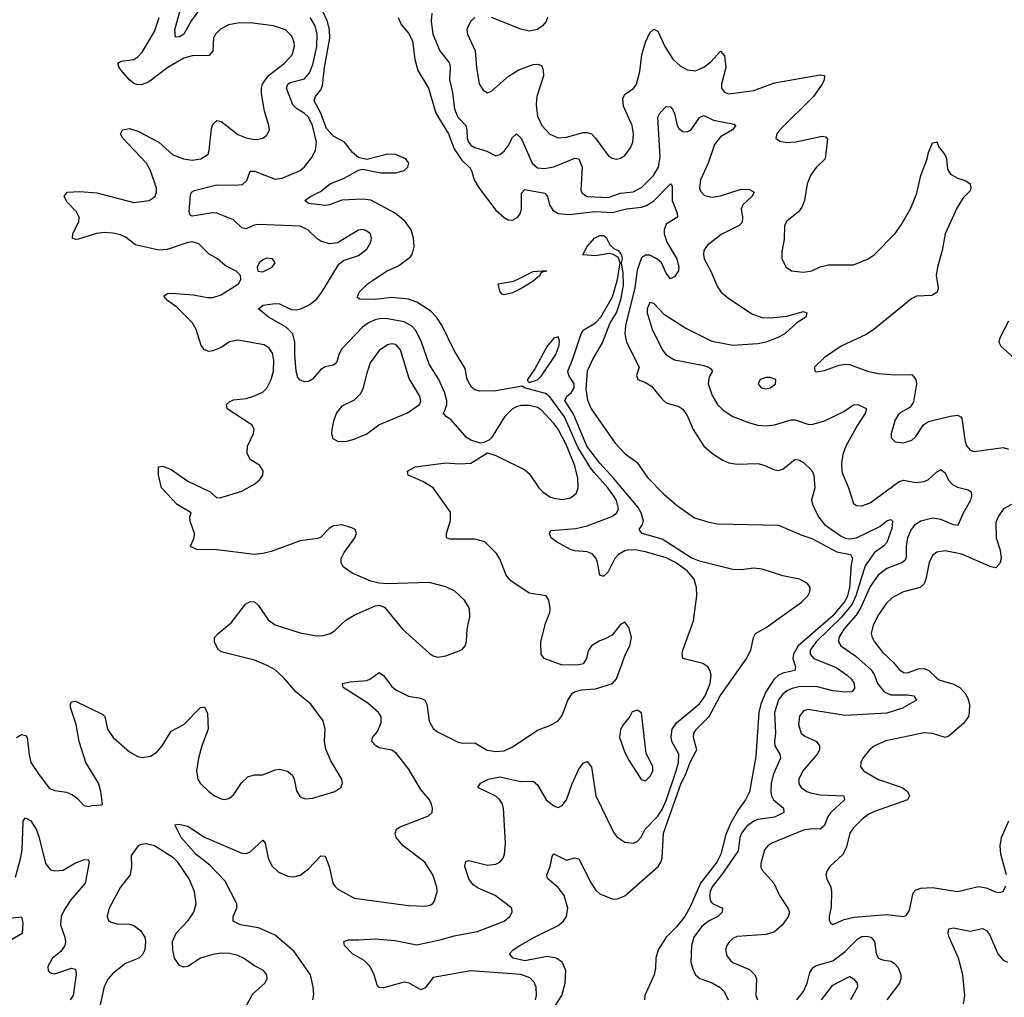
# Model space of a CAD drawing. Header units: inches. Extents: x 1771504 to 1971212, y 471788 to 643615.
# Tile 450 of 587: x 1843562 to 1848295, y 633621 to 638319. Entities that reach past the tile are written whole.
import ezdxf

# ---------------------------------------------------------------- set-up
doc = ezdxf.new("R2010")
doc.units = ezdxf.units.IN
doc.header["$MEASUREMENT"] = 0
doc.layers.add('B8643', color=7, linetype='Continuous')

msp = doc.modelspace()

# ---------------------------------------------------------------- linework, layer by layer
at = {"layer": 'B8643', "color": 5}
for points, elevation in [([(1844430, 638374.9), (1844385.5, 638314.5), (1844350.1, 638249.9), (1844330, 638236.8), (1844310, 638234.5), (1844307.5, 638270), (1844361.9, 638470)], 360), ([(1843545.7, 634870), (1843570, 634884.2), (1843590, 634879.5), (1843596.9, 634870), (1843606.5, 634786.5), (1843615.9, 634750), (1843654.6, 634690), (1843704.9, 634624.9), (1843730, 634615.2), (1843786.4, 634606.4), (1843814.8, 634594.8), (1843838.4, 634578.4), (1843870, 634543), (1843890, 634538), (1843910, 634543.8), (1843954.5, 634545.5), (1843959, 634550), (1843951.9, 634610), (1843940.4, 634650), (1843879.8, 634750), (1843847.9, 634850), (1843832.7, 634932.7), (1843806.2, 635013.8), (1843805.1, 635030), (1843810, 635041), (1843830, 635044.9), (1843960.6, 634980.6), (1843970.3, 634970), (1843983.5, 634910), (1844010.2, 634870), (1844090, 634800.9), (1844130, 634778.2), (1844150, 634773.5), (1844190, 634780.2), (1844220.4, 634799.6), (1844247.2, 634830), (1844290, 634899.7), (1844350, 634932.9), (1844430, 635014), (1844450, 635018), (1844464.5, 634984.5), (1844467.6, 634910), (1844437.5, 634830), (1844420.6, 634770), (1844412.3, 634710), (1844418.5, 634670), (1844429, 634650), (1844470, 634610.3), (1844498, 634590), (1844530, 634574.9), (1844550, 634572.2), (1844570, 634577.6), (1844590, 634594.4), (1844628.5, 634651.5), (1844658.7, 634681.3), (1844688.7, 634690), (1844730, 634691.2), (1844790, 634714.5), (1844810, 634717.1), (1844848.6, 634708.6), (1844871, 634691), (1844880.7, 634670), (1844892.8, 634612.8), (1844910, 634584.9), (1844935.6, 634575.6), (1844970, 634577.6), (1845077.2, 634610), (1845105.2, 634630), (1845112.7, 634650), (1845109.4, 634670), (1845058, 634758), (1845034, 634814), (1845027.4, 634850), (1845029.8, 634910), (1845021, 634950), (1844960.9, 635030), (1844888.9, 635088.9), (1844830, 635158.2), (1844790, 635195), (1844754.8, 635214.8), (1844690, 635241.7), (1844530, 635281.3), (1844514.8, 635294.8), (1844498, 635330), (1844497.6, 635350), (1844515.6, 635370), (1844578.9, 635421.1), (1844647.8, 635510), (1844670, 635523.1), (1844690, 635521.6), (1844710, 635503.8), (1844755.6, 635435.6), (1844790, 635411.4), (1844910, 635372.2), (1844990, 635358), (1845020.3, 635359.7), (1845055.1, 635370), (1845076.6, 635383.4), (1845130, 635433.8), (1845170, 635457.7), (1845270, 635503.1), (1845290, 635506), (1845316, 635496), (1845401.7, 635390), (1845530, 635274.9), (1845550, 635261.6), (1845570, 635255.5), (1845610, 635261.6), (1845674.2, 635285.8), (1845690, 635294.8), (1845702.7, 635310), (1845709.5, 635330.5), (1845713.3, 635390), (1845725.1, 635450), (1845724.5, 635490), (1845699.5, 635530), (1845652.9, 635572.9), (1845610, 635593.7), (1845530, 635614.5), (1845330, 635608), (1845290, 635611.2), (1845250, 635621.3), (1845159.5, 635659.5), (1845117, 635690), (1845107, 635710), (1845107, 635730), (1845121.7, 635758.3), (1845172.7, 635830), (1845181.2, 635850), (1845174, 635870), (1845158, 635878), (1845110, 635891.3), (1845070, 635887.6), (1845050, 635873.6), (1845010, 635833.3), (1844994.3, 635825.7), (1844910, 635814.5), (1844770, 635763.5), (1844730, 635753.3), (1844690, 635749.8), (1844510, 635772), (1844412.6, 635772.6), (1844385.3, 635785.3), (1844382.9, 635790), (1844399.7, 635830), (1844401.7, 635850), (1844380.4, 635910), (1844378.9, 635930), (1844386, 635950), (1844318.7, 635990), (1844243, 636070), (1844229.6, 636130.4), (1844228.9, 636171.1), (1844250, 636174), (1844290, 636157.1), (1844370, 636102), (1844478, 636050), (1844510, 636021), (1844530, 636023), (1844630, 636053.2), (1844691.3, 636088.7), (1844716.3, 636110), (1844729.6, 636130), (1844731.4, 636151.4), (1844716.2, 636176.2), (1844670, 636205.6), (1844655.8, 636235.8), (1844657.4, 636270), (1844686.2, 636330), (1844688.5, 636350), (1844679.1, 636370), (1844670, 636377.6), (1844558.3, 636450), (1844555.4, 636470), (1844570, 636483.6), (1844590, 636492.8), (1844650, 636499), (1844685.6, 636510), (1844729.9, 636530.1), (1844750, 636548.9), (1844770.4, 636589.6), (1844781.4, 636630), (1844783.5, 636683.5), (1844777.1, 636717.1), (1844761.1, 636741.1), (1844736.3, 636756.3), (1844610, 636779.8), (1844570, 636770.9), (1844530, 636744), (1844490, 636728.2), (1844470, 636725.3), (1844450, 636732.3), (1844433.4, 636753.4), (1844410.6, 636830), (1844390, 636863.9), (1844317.3, 636937.3), (1844271.5, 636970), (1844254.5, 636990), (1844270, 637003.8), (1844290, 637004.9), (1844396.8, 636996.8), (1844464, 636984), (1844490, 636983.7), (1844530, 636996.9), (1844613.6, 637050), (1844624.5, 637070), (1844623.7, 637090), (1844617.1, 637097.1), (1844602.7, 637110), (1844550, 637137.6), (1844511.8, 637170), (1844472.4, 637192.4), (1844422.1, 637242.1), (1844391.7, 637251.7), (1844370, 637249.3), (1844270, 637214.8), (1844230, 637211.9), (1844117.5, 637237.5), (1844070, 637274.7), (1844045.6, 637285.6), (1844010, 637292.8), (1843970, 637295.8), (1843930, 637291.9), (1843844.8, 637264.8), (1843830, 637263.1), (1843815.1, 637270), (1843816.4, 637290), (1843846.2, 637350), (1843847, 637370), (1843835.4, 637395.4), (1843790, 637443.1), (1843774.7, 637470), (1843789.2, 637490), (1843850, 637494), (1843932.5, 637487.5), (1844110, 637441.4), (1844184, 637450), (1844212.3, 637470), (1844219.2, 637490), (1844219.3, 637510), (1844190, 637594), (1844170, 637630.8), (1844057.7, 637750), (1844046.9, 637770), (1844056, 637790), (1844090, 637796.9), (1844130, 637783.8), (1844230.1, 637730.1), (1844297.4, 637670), (1844349.8, 637650.2), (1844390, 637643.8), (1844432.7, 637650), (1844467.5, 637672.5), (1844472.9, 637690), (1844483.8, 637796.2), (1844490, 637816.4), (1844510, 637834.4), (1844530, 637829.2), (1844550, 637815.9), (1844610, 637767.7), (1844650, 637751.1), (1844690, 637744.1), (1844710, 637745.2), (1844729.8, 637750.2), (1844750, 637764.9), (1844761.7, 637790), (1844759.8, 637810), (1844739.1, 637879.1), (1844724.7, 637964.7), (1844723.8, 637990), (1844728.7, 638010), (1844755.9, 638050), (1844835.3, 638110), (1844870.6, 638150), (1844882.3, 638190), (1844881.6, 638210), (1844870, 638240.5), (1844838.9, 638270), (1844781.2, 638290), (1844670, 638304.7), (1844610, 638303.2), (1844565.3, 638294.7), (1844526.1, 638273.9), (1844502.7, 638250), (1844493.4, 638230), (1844489.3, 638170), (1844472.5, 638147.5), (1844390, 638145.5), (1844350, 638134.7), (1844272.9, 638090), (1844181.2, 638018.8), (1844150, 638007), (1844130, 638006), (1844110, 638012.8), (1844089.5, 638029.5), (1844054.5, 638070), (1844039.3, 638090), (1844033.3, 638110), (1844050, 638120.2), (1844110, 638127.5), (1844130, 638140.9), (1844150, 638163.2), (1844210, 638262.6), (1844231.6, 638330)], 380), ([(1844970.9, 633610), (1844974.9, 633634.9), (1844971.9, 633671.9), (1844959.3, 633730), (1844881.3, 633841.3), (1844790, 633920.3), (1844710, 633955.8), (1844622.7, 633970), (1844587.7, 633987.7), (1844587.3, 634010), (1844605.5, 634050), (1844604.6, 634070), (1844550, 634179.1), (1844476.1, 634256.1), (1844410, 634307.3), (1844337, 634390), (1844307, 634450), (1844326, 634454), (1844370, 634443.6), (1844450, 634391.6), (1844630, 634314.5), (1844650, 634313), (1844670, 634321.2), (1844730, 634376.3), (1844741.3, 634361.3), (1844756.5, 634290), (1844773.1, 634253.1), (1844804, 634224), (1844850, 634202.7), (1844879.1, 634200.9), (1844910, 634208.5), (1844950, 634238), (1845010, 634301.6), (1845030, 634298.8), (1845049.3, 634249.3), (1845067.3, 634170), (1845075.9, 634155.9), (1845090, 634142.7), (1845170, 634098.2), (1845430, 634062.6), (1845510, 634059.5), (1845535.4, 634064.6), (1845547.9, 634072.1), (1845555.8, 634084.2), (1845568, 634130), (1845566.6, 634150), (1845547.4, 634210), (1845508.5, 634270), (1845404.5, 634350), (1845372.1, 634390), (1845366, 634410), (1845373.3, 634430), (1845390, 634440.8), (1845527.2, 634492.8), (1845544.5, 634510), (1845545.6, 634530), (1845540.5, 634550), (1845531.2, 634570), (1845490, 634619.8), (1845430, 634718.7), (1845372.3, 634792.3), (1845350, 634808.7), (1845290, 634820.9), (1845273.6, 634830), (1845255.1, 634850), (1845257.6, 634870), (1845281, 634899), (1845298.9, 634941.1), (1845298.5, 634970), (1845287, 634990), (1845235.6, 635035.6), (1845117, 635110), (1845114, 635130), (1845150, 635137.7), (1845230, 635143.6), (1845248.6, 635151.4), (1845290, 635181.6), (1845310, 635168.4), (1845350, 635115.3), (1845370, 635099.6), (1845430, 635069.2), (1845490, 635058.6), (1845509.2, 635049.2), (1845518, 635030), (1845530, 634947.7), (1845550, 634912.4), (1845570, 634896.5), (1845670, 634848.2), (1845690, 634842.9), (1845750, 634843.6), (1845808.7, 634808.7), (1845850, 634802.9), (1845890, 634806.2), (1845930, 634825.5), (1846054, 634906), (1846110, 634926.7), (1846150.8, 634949.2), (1846170, 634974.8), (1846197, 635050), (1846218, 635082), (1846229, 635090), (1846261.7, 635098.3), (1846330, 635103.8), (1846411.4, 635128.6), (1846430, 635151), (1846474, 635270), (1846495.4, 635310), (1846502.4, 635350), (1846490, 635398), (1846470, 635424), (1846450, 635413.2), (1846410, 635361.2), (1846376.7, 635343.3), (1846350, 635335.1), (1846310.8, 635310), (1846294, 635286), (1846286, 635250), (1846270, 635224), (1846250, 635219), (1846170, 635218), (1846082.7, 635250), (1846068, 635270), (1846066.9, 635330), (1846090, 635418), (1846109.5, 635470), (1846111.3, 635490), (1846105.1, 635530), (1846092.3, 635550), (1846010, 635564.2), (1845922.8, 635622.8), (1845899.8, 635650), (1845868.9, 635728.9), (1845853.5, 635753.5), (1845798, 635810), (1845750, 635822.6), (1845630, 635822.4), (1845613.2, 635830), (1845613.6, 635850), (1845632.6, 635912.6), (1845632.5, 635952.5), (1845548.8, 636068.8), (1845499.8, 636099.8), (1845429, 636130), (1845425.2, 636150), (1845462, 636170), (1845610, 636190.2), (1845675.1, 636184.9), (1845730, 636188.4), (1845810, 636237.3), (1845850, 636224.4), (1845990, 636156.5), (1846010, 636138.7), (1846056.5, 636070), (1846076.1, 636050), (1846110, 636027.1), (1846130, 636019.3), (1846170, 636014), (1846210, 636020.8), (1846237, 636043), (1846246.6, 636070), (1846244, 636116), (1846230, 636175.1), (1846190, 636275), (1846150, 636351.2), (1846130, 636379.5), (1846070, 636443.2), (1846050, 636456.4), (1846010, 636465.6), (1845970, 636465.3), (1845950, 636459.1), (1845930, 636449.1), (1845891.6, 636410), (1845830, 636309.4), (1845819.6, 636300.4), (1845793, 636287), (1845775.5, 636284.5), (1845730, 636299.1), (1845710, 636311.1), (1845636.2, 636396.2), (1845613.6, 636410), (1845596.9, 636430), (1845603.3, 636436.7), (1845615.3, 636470), (1845615.2, 636490), (1845603.9, 636530), (1845575.9, 636590), (1845530, 636664), (1845493.5, 636770), (1845465.6, 636825.6), (1845446.6, 636846.6), (1845410, 636867.7), (1845330, 636881.9), (1845297.2, 636882.8), (1845270, 636877.6), (1845238, 636862), (1845210, 636841.6), (1845110, 636737.3), (1845096, 636710), (1845084.2, 636670), (1845070, 636659.8), (1845030, 636650.7), (1845010, 636638.8), (1844968.9, 636591.1), (1844950, 636580.7), (1844930, 636579.3), (1844910, 636587.2), (1844899.4, 636599.4), (1844889.9, 636629.9), (1844883.5, 636710), (1844884.7, 636770), (1844874.9, 636810), (1844842.1, 636842.1), (1844758.4, 636890), (1844709.6, 636930), (1844731.9, 636948.1), (1844790, 636955.8), (1844810, 636953.8), (1844866.2, 636926.2), (1844890, 636925.3), (1844913.6, 636930), (1844956.8, 636950), (1844990, 636978.6), (1845013.8, 637010), (1845095.6, 637144.4), (1845117.5, 637162.5), (1845190, 637186.2), (1845230, 637217), (1845249.7, 637250), (1845253.5, 637270), (1845247.8, 637290), (1845226.3, 637306.3), (1845210, 637311), (1845190, 637308.4), (1845090, 637247.6), (1845050, 637242), (1845010, 637255.1), (1844990, 637268.3), (1844946.9, 637310), (1844910, 637326.3), (1844710, 637335.7), (1844688.4, 637331.6), (1844650, 637314), (1844630, 637318.7), (1844590, 637357.7), (1844510, 637389), (1844490, 637390.6), (1844390, 637374.7), (1844380.6, 637380.6), (1844375.6, 637395.6), (1844383, 637477), (1844387.8, 637490), (1844402.1, 637497.9), (1844510, 637526.1), (1844596.5, 637523.6), (1844632.3, 637527.7), (1844653.4, 637546.6), (1844670, 637591.6), (1844690, 637591.9), (1844790, 637552.8), (1844822.8, 637557.2), (1844910, 637595.2), (1844930, 637611.4), (1844964.5, 637655.5), (1844982.9, 637690), (1844988.1, 637730), (1844969.9, 637810), (1844949.2, 637850), (1844930, 637868.6), (1844891.7, 637891.7), (1844874.4, 637910), (1844844.6, 637990), (1844850.7, 638010), (1844862.1, 638017.9), (1844930, 638035.2), (1844955.4, 638064.6), (1844970, 638104.2), (1844990.6, 638190), (1844992.3, 638250), (1844982.6, 638290), (1844958.5, 638330)], 360), ([(1846040.4, 633610), (1846045.8, 633630), (1846044.9, 633670), (1846034.9, 633694.9), (1846014.6, 633714.6), (1845970, 633730.7), (1845730, 633749.3), (1845550, 633716.1), (1845510, 633666.9), (1845490, 633656.9), (1845433.6, 633690), (1845410, 633693.6), (1845310, 633666.4), (1845290, 633668), (1845280.1, 633680.1), (1845266.2, 633730), (1845246.6, 633770), (1845218.2, 633798.2), (1845161.5, 633830), (1845123.5, 633870), (1845119.5, 633890), (1845141.7, 633898.3), (1845190, 633896.9), (1845270, 633902.8), (1845366, 633894), (1845470, 633873.7), (1845590, 633899.1), (1845650, 633917.1), (1845762.6, 633937.4), (1845890, 633988), (1845918.4, 634010), (1845929.6, 634030), (1845927.3, 634050), (1845847.8, 634110), (1845766.2, 634146.2), (1845741.8, 634161.8), (1845721, 634190), (1845701.4, 634250), (1845705.5, 634274.5), (1845721.3, 634278.7), (1845810, 634256.5), (1845850, 634261.6), (1845870, 634270.4), (1845885.4, 634290), (1845892.4, 634310), (1845897.3, 634362.7), (1845887.4, 634530), (1845881.8, 634550), (1845869.8, 634570), (1845850, 634587.9), (1845763.7, 634630), (1845777, 634650), (1845814.5, 634670), (1845870, 634680.4), (1845970, 634657.8), (1846030, 634660.2), (1846050, 634643.1), (1846093.1, 634570), (1846130, 634541.1), (1846150, 634534), (1846170, 634542.4), (1846189.7, 634570), (1846215.4, 634644.6), (1846250, 634717.1), (1846270, 634746.4), (1846290, 634754), (1846310, 634726.8), (1846331.9, 634590), (1846415.6, 634415.6), (1846432.8, 634392.8), (1846470, 634367.4), (1846510, 634362.7), (1846530, 634370.3), (1846549, 634391), (1846567.9, 634430), (1846630, 634492.2), (1846650, 634523.9), (1846670, 634566.7), (1846717.7, 634710), (1846727.9, 634750), (1846729.4, 634789.4), (1846696, 634850), (1846692.9, 634872.9), (1846698.2, 634910), (1846719.4, 634940.6), (1846830, 635031), (1846857.5, 635070), (1846881.2, 635130), (1846885.3, 635170), (1846881.5, 635190), (1846869.8, 635209.8), (1846845, 635225), (1846749.5, 635250), (1846746, 635270), (1846749.7, 635290), (1846800.5, 635430), (1846816.3, 635550), (1846815.1, 635590), (1846804.7, 635630), (1846769.8, 635670), (1846714.2, 635710), (1846670, 635732.5), (1846570, 635761.6), (1846529, 635770), (1846490, 635771.5), (1846470, 635767.3), (1846440.8, 635750), (1846423.2, 635730), (1846390, 635666.6), (1846370, 635645.1), (1846364.7, 635644.7), (1846350, 635649.2), (1846339.8, 635710), (1846332.4, 635730), (1846313.2, 635753.2), (1846290, 635761.9), (1846230, 635766.6), (1846210, 635773.7), (1846142, 635810), (1846116.9, 635830), (1846107.8, 635850), (1846115.5, 635864.5), (1846234.5, 635874.5), (1846290, 635886.3), (1846408.4, 635931.6), (1846432.4, 635950), (1846439.5, 635970), (1846430.5, 636009.5), (1846418.1, 636030), (1846389.5, 636070), (1846322.5, 636142.5), (1846306.2, 636166.2), (1846245.4, 636265.4), (1846180.3, 636410), (1846110, 636506.9), (1846090, 636522.9), (1845988.7, 636550), (1845977.5, 636557.5), (1845850, 636535.4), (1845773.4, 636533.4), (1845750, 636539.8), (1845733.2, 636553.2), (1845712.1, 636590), (1845703.1, 636643.1), (1845650, 636729.6), (1845591, 636851), (1845564.6, 636890), (1845537.8, 636917.8), (1845470, 636962), (1845430, 636976.9), (1845350, 636984.6), (1845270, 636975.3), (1845196.6, 636976.6), (1845183.8, 636983.8), (1845192.8, 637010), (1845234, 637050), (1845328.2, 637111.8), (1845383.3, 637136.7), (1845440.5, 637179.5), (1845448.8, 637191.2), (1845457.2, 637230), (1845455.3, 637270), (1845444.1, 637310), (1845414, 637350), (1845367, 637390), (1845250, 637452.3), (1845210, 637457.2), (1845110, 637452.1), (1845050.4, 637430), (1845030, 637427), (1844950, 637436.3), (1844931.8, 637450), (1844959.7, 637470), (1845007.1, 637492.9), (1845054.3, 637530), (1845122, 637558), (1845190, 637595.6), (1845210, 637600.9), (1845297, 637583), (1845370, 637583.2), (1845410, 637593.7), (1845427.8, 637610), (1845431.9, 637630), (1845418.5, 637650), (1845367.9, 637672.1), (1845330, 637673.2), (1845230, 637648), (1845190, 637657.4), (1845161.1, 637681.1), (1845123.2, 637730), (1845070, 637759), (1845036.5, 637796.5), (1845008.5, 637870), (1844977.5, 637930), (1844984.2, 637950), (1845010, 637981.9), (1845016.9, 638003.1), (1845027.1, 638090), (1845052.8, 638230), (1845051.5, 638270), (1845040.9, 638310), (1845018.8, 638358.8)], 340), ([(1845381.3, 638330), (1845395.9, 638295.9), (1845430, 638254), (1845450, 638217), (1845460.9, 638130), (1845474.9, 638074.9), (1845527.1, 637990), (1845562.7, 637870), (1845623.2, 637770), (1845650, 637697.9), (1845685, 637645), (1845726.3, 637606.3), (1845735.4, 637590), (1845745.8, 637550), (1845769.8, 637509.8), (1845850, 637404.3), (1845890, 637369.3), (1845910, 637357.5), (1845930, 637355.6), (1845956.1, 637370), (1845968.9, 637390), (1845974, 637410), (1845974, 637486), (1845990, 637502.7), (1846086, 637486), (1846099.6, 637470), (1846108.5, 637430), (1846124.3, 637404.3), (1846150, 637388.6), (1846202.3, 637382.3), (1846330, 637397.4), (1846410, 637392.6), (1846478.4, 637410), (1846550, 637417.7), (1846574.2, 637425.8), (1846610.8, 637449.2), (1846690, 637530.2), (1846698.6, 637518.6), (1846697.5, 637450), (1846722, 637390), (1846723.1, 637370), (1846670, 637336.1), (1846658.9, 637310), (1846659, 637290), (1846673.3, 637250), (1846719.8, 637170), (1846730.1, 637130), (1846727.9, 637112.1), (1846710, 637083.7), (1846690, 637073.6), (1846670, 637100.7), (1846646.3, 637150), (1846623.7, 637170), (1846590, 637186.9), (1846570, 637187.9), (1846550, 637175.4), (1846530, 637115.8), (1846519.1, 637030), (1846474.1, 636850), (1846470.1, 636810), (1846478.1, 636770), (1846538.9, 636650), (1846527, 636610), (1846533, 636590), (1846570, 636576.3), (1846598, 636558), (1846650, 636494.9), (1846670, 636478), (1846730, 636460.9), (1846750, 636447.2), (1846770, 636417.1), (1846799.2, 636350), (1846850, 636270.4), (1846893.3, 636233.3), (1846942, 636202), (1846970.2, 636190.2), (1847010, 636183.1), (1847110, 636186.2), (1847138.9, 636178.9), (1847190, 636156.1), (1847210, 636152.8), (1847230, 636159.6), (1847290, 636207.9), (1847310, 636203.2), (1847330, 636190.9), (1847370, 636152.8), (1847379.5, 636130), (1847384, 636070), (1847368.7, 636010), (1847373.4, 635990), (1847401.4, 635930), (1847430, 635893.4), (1847510, 635836.6), (1847530, 635827.2), (1847550, 635824.1), (1847584.4, 635830), (1847695.8, 635884.2), (1847730, 635910.9), (1847750, 635917.2), (1847756.9, 635910), (1847754.4, 635874.4), (1847730, 635806.4), (1847714.4, 635790), (1847670, 635759.5), (1847625.4, 635694.6), (1847581.1, 635550), (1847563.2, 635510), (1847512.7, 635447.3), (1847390.1, 635330), (1847362.3, 635290), (1847362.3, 635270), (1847379.3, 635250), (1847486.5, 635206.5), (1847540.2, 635170), (1847560.9, 635150), (1847573, 635130), (1847575.4, 635104.6), (1847562, 635090), (1847532.3, 635087.7), (1847470, 635094.3), (1847390, 635115.4), (1847307.2, 635112.8), (1847274.3, 635105.7), (1847250, 635094.6), (1847230, 635078.3), (1847210, 635051.4), (1847190, 634989.2), (1847194.2, 634890), (1847190.6, 634850), (1847191.8, 634830), (1847215.4, 634790), (1847219, 634770), (1847183.6, 634690), (1847174.5, 634650), (1847172.5, 634610), (1847175.9, 634590), (1847186, 634570), (1847232.9, 634530), (1847234.3, 634510), (1847190, 634487.4), (1847110, 634475.9), (1847090, 634468.3), (1847056.9, 634443.1), (1847031.9, 634410), (1847023.5, 634390), (1847015, 634325), (1846941.6, 634218.4), (1846890, 634152.5), (1846881, 634130), (1846877.8, 634110), (1846882.9, 634082.9), (1846891.7, 634071.7), (1846940.3, 634050), (1846938.5, 634030), (1846916.9, 634010), (1846873.3, 633986.7), (1846839.2, 633960.8), (1846802, 633910), (1846791.7, 633870), (1846788.5, 633790), (1846796.7, 633756.7), (1846810.2, 633730), (1846831.3, 633711.3), (1846890, 633690.7), (1846929.2, 633669.2), (1846947.5, 633650), (1846967.9, 633610)], 340), ([(1845542.3, 638350), (1845538.8, 638310), (1845548.4, 638250), (1845580.8, 638170), (1845627.7, 638110), (1845630.8, 638090), (1845627.6, 638030), (1845642.5, 637970), (1845651.4, 637890), (1845668.1, 637850), (1845705.7, 637810), (1845711.6, 637790), (1845712.8, 637750), (1845719.3, 637730), (1845730, 637716.1), (1845750, 637704.6), (1845807.1, 637687.1), (1845850, 637664.9), (1845870, 637671.8), (1845890, 637687.4), (1845910, 637713.4), (1845930, 637752.4), (1845950, 637770.3), (1845972.1, 637750), (1846024.8, 637630), (1846050, 637608), (1846084.6, 637604.6), (1846130, 637611.6), (1846230, 637653), (1846250, 637650.2), (1846265.8, 637610), (1846259.5, 637499.5), (1846265.3, 637485.3), (1846290.1, 637470.1), (1846390, 637465.5), (1846450, 637485.9), (1846510, 637492.5), (1846550, 637512.8), (1846608.2, 637570), (1846632.1, 637610), (1846641.1, 637658.9), (1846629.9, 637850.1), (1846638.7, 637870), (1846670, 637902.6), (1846690, 637900.9), (1846699.1, 637890), (1846708.7, 637868.7), (1846721.8, 637810), (1846730, 637796), (1846750, 637781.3), (1846770, 637779.7), (1846790, 637790.2), (1846830, 637848.8), (1846850, 637859.5), (1846897, 637837), (1846996.9, 637816.9), (1847003.8, 637810), (1846988.5, 637790), (1846930, 637755.6), (1846901.2, 637718.8), (1846871, 637629), (1846834.3, 637550), (1846830.2, 637510.2), (1846834.4, 637494.4), (1846854.1, 637474.1), (1846890, 637465.8), (1846930, 637473.1), (1847030, 637504), (1847070, 637503.6), (1847092.2, 637490), (1847080.9, 637470), (1847038.6, 637430), (1847029.5, 637410.5), (1847036.5, 637370), (1847034.6, 637345.4), (1847020.3, 637330), (1846933.1, 637286.9), (1846865.6, 637234.4), (1846850.2, 637210), (1846848.2, 637190), (1846852.4, 637170), (1846884.7, 637110), (1846915.6, 637035.6), (1846933.4, 637010), (1846970, 636979), (1847084.9, 636904.9), (1847130, 636888.2), (1847170, 636886.2), (1847250, 636895.2), (1847330, 636916.4), (1847346, 636910), (1847340.5, 636890), (1847297.5, 636862.5), (1847239.7, 636810), (1847202.6, 636790), (1847148.2, 636770), (1847110, 636761.3), (1846990, 636754.1), (1846890, 636772.3), (1846758.6, 636838.6), (1846661.1, 636901.1), (1846610, 636955.1), (1846590, 636960.7), (1846577.4, 636930), (1846577.4, 636910), (1846601.6, 636830), (1846653.8, 636730), (1846670, 636709.1), (1846710, 636684.1), (1846850, 636657.5), (1846873.4, 636650), (1846882.5, 636642.5), (1846892.2, 636630), (1846876.7, 636603.3), (1846871.3, 636570), (1846890, 636512.7), (1846915.6, 636470), (1846942.8, 636442.8), (1846990, 636412.9), (1847070, 636381.6), (1847110, 636371.1), (1847150, 636367.6), (1847190, 636372.9), (1847270, 636397.1), (1847290, 636395.9), (1847350, 636375), (1847370, 636373.4), (1847430, 636391.7), (1847523.1, 636436.9), (1847570, 636468.9), (1847590, 636470.3), (1847630, 636450.4), (1847627.2, 636430), (1847588.9, 636371.1), (1847533.5, 636270), (1847519.3, 636230), (1847512.9, 636190), (1847514, 636150), (1847519.7, 636130), (1847546, 636070), (1847570, 635994.8), (1847584.9, 635984.9), (1847610, 635983.6), (1847650, 635998), (1847790, 636099.8), (1847810, 636107.1), (1847870, 636095.1), (1847910, 636099.4), (1847930, 636110.2), (1847970, 636146), (1847990, 636158), (1848010, 636141.6), (1848026.7, 636106.7), (1848045.2, 636085.2), (1848070, 636073), (1848120.5, 636060.5), (1848135.8, 636050), (1848137.7, 636030), (1848132.3, 636010), (1848095.6, 635944.4), (1848070.9, 635889.1), (1848050, 635891.6), (1847990, 635917.4), (1847950, 635923.6), (1847893.4, 635910), (1847863.5, 635890), (1847847.1, 635870), (1847830, 635829.6), (1847822.3, 635790), (1847822.9, 635737.1), (1847817.9, 635722.1), (1847805.7, 635710), (1847730, 635682), (1847688.9, 635650), (1847650, 635595.8), (1847605.3, 635494.7), (1847582.8, 635457.2), (1847523.4, 635390), (1847498.6, 635350), (1847497.3, 635330), (1847508.4, 635310), (1847581.1, 635261.1), (1847654.6, 635194.6), (1847670.1, 635170), (1847684.5, 635130), (1847718, 635090), (1847750, 635074.7), (1847830, 635075), (1847859.1, 635070), (1847872.2, 635050), (1847804.9, 635010), (1847730, 634986.1), (1847530, 634976.1), (1847350, 635005.1), (1847330, 634997.7), (1847310, 634971.8), (1847305.2, 634930), (1847319, 634890), (1847336.2, 634876.2), (1847392.3, 634850), (1847406.5, 634830), (1847406.7, 634810), (1847394.7, 634790), (1847325.5, 634710), (1847306.4, 634670), (1847307.2, 634647.2), (1847317.7, 634630), (1847346.3, 634610), (1847363.5, 634603.5), (1847410, 634594.4), (1847522.8, 634590), (1847527.2, 634570), (1847460.4, 634510), (1847446.7, 634490), (1847430, 634446.6), (1847410.4, 634430), (1847370, 634431.2), (1847330, 634424.1), (1847177.6, 634362.4), (1847157.4, 634350), (1847142.4, 634330), (1847124.9, 634264.9), (1847124.5, 634244.5), (1847132.2, 634230), (1847187.2, 634170), (1847214.4, 634110), (1847254.9, 634050), (1847262.6, 634030), (1847256.5, 634010), (1847228.1, 633970), (1847190, 633935.5), (1847150, 633923.4), (1847010, 633913.6), (1846990, 633904.7), (1846973.1, 633890), (1846960.2, 633870), (1846954.7, 633850), (1846960.4, 633820.4), (1846977.9, 633797.9), (1846990, 633788.1), (1847070, 633754.7), (1847095.2, 633730), (1847104.3, 633710), (1847099.8, 633630), (1847108.1, 633610)], 360), ([(1845750, 638329.7), (1845730, 638312.8), (1845715.1, 638284.9), (1845711.4, 638270), (1845713.6, 638250), (1845751.6, 638170), (1845756.8, 638090), (1845770, 638010.7), (1845790, 637980.4), (1845810, 637968.4), (1845830, 637976.4), (1845911.9, 638048.1), (1845961.2, 638078.8), (1846030, 638104.6), (1846050, 638105.3), (1846070, 638099.1), (1846078.4, 638078.4), (1846079.7, 638050), (1846047.2, 637950), (1846043.7, 637910), (1846050, 637856.3), (1846071.3, 637810), (1846110, 637769.2), (1846150, 637751.1), (1846190, 637753.9), (1846270, 637777.8), (1846290, 637777.2), (1846310, 637770.1), (1846330.1, 637750.1), (1846390, 637667.2), (1846410, 637653.7), (1846430, 637648.9), (1846450, 637653.7), (1846470, 637667), (1846497.1, 637702.9), (1846509.8, 637730), (1846512, 637770), (1846506.2, 637810), (1846464, 637904), (1846460.4, 637939.6), (1846470, 637961.1), (1846511.8, 637988.2), (1846527.4, 638010), (1846542.2, 638070), (1846553.1, 638150), (1846570, 638210.4), (1846590, 638255.3), (1846610, 638274.4), (1846630, 638263.8), (1846663.2, 638190), (1846702, 638130), (1846736.9, 638096.9), (1846770, 638077.8), (1846810, 638073.7), (1846850, 638091), (1846884, 638116), (1846930, 638168.2), (1846950, 638146), (1846955.5, 638090), (1846935.5, 638010), (1846935.6, 637990), (1846950, 637970.4), (1846970, 637962.8), (1847090, 637978.3), (1847190, 638015.6), (1847410, 638053.7), (1847430.4, 638050.4), (1847428.5, 638030), (1847418.8, 638010), (1847377.7, 637950), (1847216.4, 637790), (1847202, 637770), (1847196, 637750), (1847215.5, 637735.5), (1847250, 637728.7), (1847292.2, 637732.2), (1847418.7, 637758.7), (1847436.9, 637756.9), (1847444.7, 637744.7), (1847433.4, 637650), (1847390, 637608.3), (1847363.2, 637570), (1847347.9, 637530), (1847334.2, 637450), (1847321.7, 637418.3), (1847304.8, 637395.2), (1847249.4, 637350.6), (1847238.5, 637330), (1847237.3, 637262.7), (1847225.8, 637205.8), (1847224.9, 637170), (1847245.5, 637130), (1847271.9, 637111.9), (1847330, 637105.8), (1847370, 637112.9), (1847410, 637131.5), (1847450, 637141.3), (1847570, 637141.6), (1847639.6, 637170), (1847670, 637190.2), (1847770, 637291.5), (1847797.4, 637330), (1847846, 637414), (1847875, 637485), (1847893.6, 637570), (1847923.5, 637650), (1847930, 637681), (1847950, 637726.8), (1847968.9, 637731.1), (1847970, 637734), (1847978, 637710), (1848010, 637668), (1848016.5, 637650), (1848021.6, 637601.6), (1848036.3, 637576.3), (1848070, 637557.4), (1848110, 637544.9), (1848130.2, 637530), (1848133.8, 637510), (1848130, 637497.2), (1848097.3, 637462.7), (1848066.4, 637413.6), (1848010.3, 637290), (1847996.5, 637210), (1847973.4, 637130), (1847966.7, 637090), (1847977.1, 637030), (1847972.7, 637010), (1847945.7, 636994.3), (1847872, 636990), (1847850, 636979.6), (1847667.2, 636830), (1847630, 636805.8), (1847510.7, 636750), (1847430, 636696.2), (1847382.8, 636650), (1847384.7, 636630), (1847390, 636627.3), (1847430, 636634), (1847501.7, 636658.3), (1847530, 636663.1), (1847550, 636661.7), (1847637.3, 636630), (1847690, 636618.4), (1847770, 636612.7), (1847850, 636613.4), (1847870, 636590.4), (1847873, 636570), (1847857.7, 636482.3), (1847842.8, 636457.2), (1847790, 636426.9), (1847770, 636396.2), (1847750.3, 636330), (1847750.4, 636310), (1847770, 636290.4), (1847810, 636285.8), (1847850, 636298.3), (1847870, 636315.8), (1847907, 636373), (1847930, 636387.6), (1848034.2, 636414.2), (1848070, 636418.6), (1848086.4, 636410), (1848090, 636402.8), (1848107.2, 636290), (1848114.6, 636270), (1848130, 636250.4), (1848150, 636244.7), (1848290, 636263.5), (1848315.7, 636255.7)], 380), ([(1846098.7, 638330), (1846092.7, 638310), (1846075.6, 638290), (1846050, 638272), (1846010, 638264.8), (1845970, 638273.5), (1845830, 638329.8)], 380), ([(1846129.8, 633570), (1846167.5, 633630), (1846184.5, 633690), (1846186.8, 633750), (1846169.9, 633789.9), (1846140.5, 633810), (1846097.3, 633817.3), (1845990, 633796.1), (1845933.3, 633810), (1845915.6, 633830), (1845934, 633850), (1845965.6, 633870), (1846035.6, 633910), (1846150, 633966.4), (1846173.9, 633986.1), (1846190.3, 634009.7), (1846196.1, 634050), (1846178.2, 634110), (1846150, 634149.8), (1846099.7, 634190), (1846097.7, 634197.7), (1846095.4, 634210), (1846111.2, 634250), (1846122, 634298), (1846129.7, 634310.3), (1846190, 634280.9), (1846230, 634291.6), (1846250, 634286.4), (1846308.4, 634170), (1846330, 634138), (1846350, 634118), (1846410, 634093.8), (1846430, 634092.3), (1846470, 634108.4), (1846630.7, 634249.3), (1846644.2, 634270), (1846650.3, 634289.7), (1846656.2, 634410), (1846741.5, 634650), (1846762.6, 634690), (1846785.6, 634754.4), (1846816.9, 634810), (1846800.6, 634870), (1846802.2, 634890), (1846814.5, 634910), (1846875.8, 634970), (1846929.6, 635070.4), (1847053.2, 635246.8), (1847076.6, 635290), (1847089.9, 635350.1), (1847099.1, 635370), (1847150, 635398.9), (1847319.6, 635520.5), (1847349.7, 635550), (1847360.3, 635570), (1847360.8, 635590), (1847349.1, 635609.1), (1847310, 635631.2), (1847230, 635646.2), (1847130, 635678.4), (1847090, 635682.8), (1847030, 635676.1), (1846990, 635677.2), (1846830, 635716.9), (1846790, 635733.6), (1846650, 635823.3), (1846554.7, 635850), (1846538.9, 635870), (1846552.2, 635887.8), (1846560.2, 635910), (1846548.4, 635950), (1846535, 635975), (1846416.3, 636116.3), (1846350, 636187.7), (1846287.2, 636270), (1846223.4, 636423.4), (1846182.3, 636490), (1846191.9, 636510), (1846213.4, 636526.6), (1846227, 636550), (1846226.7, 636570), (1846201, 636610), (1846196, 636630), (1846221.3, 636690), (1846260.5, 636810), (1846270, 636827.1), (1846330, 636863.2), (1846355.1, 636890), (1846411.8, 636988.2), (1846434.8, 637070), (1846448.3, 637150), (1846438.2, 637178.2), (1846412.1, 637192.1), (1846395.1, 637195.1), (1846330, 637184.1), (1846268, 637190), (1846289.7, 637230), (1846325.1, 637270), (1846350, 637282.8), (1846370, 637282.6), (1846381.7, 637270), (1846397.7, 637237.7), (1846418.7, 637218.7), (1846438, 637210), (1846454.7, 637190), (1846457, 637170), (1846453, 637150), (1846461.4, 637101.4), (1846463, 637043), (1846450, 636972.3), (1846430, 636913.7), (1846398.9, 636861.1), (1846363.7, 636770), (1846317.1, 636690), (1846290.1, 636629.9), (1846283.4, 636543.4), (1846290.9, 636490.9), (1846308.3, 636450), (1846424.2, 636284.2), (1846470, 636234), (1846530, 636190.8), (1846578.8, 636118.8), (1846658.4, 636038.4), (1846723.2, 635983.2), (1846806, 635926), (1846870, 635905.7), (1846916.7, 635896.7), (1847210, 635890.3), (1847321.5, 635841.5), (1847370, 635826.8), (1847490, 635762.1), (1847556, 635750), (1847564.5, 635730), (1847558.5, 635701.5), (1847550.9, 635590), (1847541, 635550), (1847530, 635526.1), (1847470, 635454.3), (1847303.3, 635310), (1847281, 635270), (1847278.9, 635250), (1847290.8, 635209.2), (1847288.5, 635191.5), (1847230, 635178.8), (1847210, 635169), (1847189.2, 635150.8), (1847148.9, 635090), (1847123.6, 635030), (1847114.3, 634990), (1847100.9, 634779.1), (1847070, 634609.5), (1847051.4, 634570), (1847016.4, 634523.6), (1846979.5, 634460.5), (1846956.6, 634403.4), (1846931.7, 634310), (1846913.3, 634270), (1846833.6, 634170), (1846784.3, 634055.7), (1846758.7, 634010), (1846719.2, 633960.8), (1846668.6, 633910), (1846631.2, 633850), (1846620.1, 633810), (1846618, 633762), (1846611.3, 633730), (1846566.5, 633630), (1846565.2, 633610)], 320), ([(1848315.2, 636870), (1848274, 636790), (1848268.9, 636770), (1848278, 636750), (1848358.1, 636678.1)], 420), ([(1848330, 635989.2), (1848291.3, 635968.7), (1848266.1, 635933.9), (1848254.8, 635905.2), (1848255.3, 635830), (1848274.3, 635770), (1848279.6, 635730), (1848274.1, 635705.9), (1848254.3, 635685.7), (1848230, 635689.7), (1848090, 635750.6), (1848010, 635767.3), (1847970, 635759.8), (1847950, 635743.9), (1847932.8, 635710), (1847917.9, 635630), (1847910, 635608.7), (1847890, 635591.4), (1847810.6, 635569.4), (1847758, 635542), (1847726.8, 635513.2), (1847690, 635458.5), (1847665.1, 635410), (1847655.3, 635370), (1847659.8, 635350), (1847670.9, 635330), (1847710, 635280.5), (1847762.7, 635230), (1847790, 635196.9), (1847810, 635182.3), (1847830, 635180.5), (1847880.5, 635199.5), (1847910, 635201.3), (1847931.7, 635191.7), (1847970, 635154.5), (1847985.5, 635145.5), (1848047.6, 635127.6), (1848080.4, 635110), (1848104.8, 635084.8), (1848119.2, 635059.2), (1848127.2, 635030), (1848126.5, 634990), (1848122.3, 634970), (1848100.6, 634939.4), (1848030, 634877.3), (1848010, 634869.7), (1847950, 634889.8), (1847910, 634892.3), (1847725.7, 634854.3), (1847670.2, 634829.8), (1847647, 634810), (1847615.3, 634770), (1847604.9, 634750), (1847603.1, 634730), (1847618, 634710), (1847690, 634668.5), (1847804, 634630), (1847829.2, 634610), (1847839.7, 634590), (1847828.7, 634570), (1847670, 634514.5), (1847640.8, 634499.2), (1847610, 634475.7), (1847570, 634436.1), (1847552.6, 634410), (1847536.1, 634343.9), (1847519.7, 634310), (1847455.3, 634250), (1847443.1, 634230), (1847437.6, 634210), (1847441.3, 634190), (1847461.5, 634150), (1847464, 634130), (1847463.2, 634056.8), (1847452.4, 634010), (1847452.8, 633992.8), (1847459.1, 633979.1), (1847470, 633970.7), (1847525, 633995), (1847573.4, 634006.6), (1847730, 634019.5), (1847809.7, 634010.3), (1847824, 634016), (1847839.4, 634040.6), (1847857, 634123), (1847870, 634137.7), (1847893.8, 634146.2), (1847950, 634148.9), (1848070, 634130.2), (1848170, 634154.2), (1848206.9, 634146.9), (1848252.6, 634127.4), (1848270, 634124.6), (1848290, 634130.6), (1848302.8, 634157.2)], 380), ([(1843542, 634198), (1843567.5, 634292.5), (1843573.2, 634330), (1843577.6, 634462.4), (1843578.5, 634470), (1843590, 634483.1), (1843615.2, 634470), (1843640.2, 634430), (1843653.5, 634393.5), (1843684.9, 634264.9), (1843710, 634233.6), (1843730, 634228.5), (1843770, 634232.6), (1843830, 634268.2), (1843870, 634282.6), (1843890, 634282.8), (1843894.9, 634270), (1843876.1, 634170), (1843807.8, 634090), (1843776.3, 634043.7), (1843760.5, 634010), (1843757.3, 633970), (1843778.6, 633910), (1843781.4, 633890), (1843777.8, 633870), (1843758.8, 633841.2), (1843719.5, 633810), (1843697, 633770), (1843698.4, 633750), (1843703.9, 633743.9), (1843710, 633738.4), (1843730, 633734.9), (1843810, 633761.1), (1843830, 633756.3), (1843832.6, 633732.6), (1843818, 633630), (1843804.2, 633610)], 360), ([(1848305.8, 634210), (1848278.6, 634310), (1848274.9, 634350), (1848281.2, 634390), (1848316, 634470)], 380), ([(1844618.8, 633521.2), (1844682.1, 633637.9), (1844739.7, 633690), (1844751.2, 633710), (1844749.6, 633730), (1844734, 633750), (1844690, 633772.2), (1844638, 633810), (1844610, 633822.3), (1844570, 633831.2), (1844530, 633833.6), (1844490, 633827.1), (1844430, 633809.1), (1844370, 633769.8), (1844350, 633765.6), (1844330, 633774.7), (1844306.5, 633810), (1844297, 633850), (1844296.8, 633890), (1844313.3, 633930), (1844370.8, 633990), (1844399.3, 634030), (1844410.7, 634070), (1844401.6, 634130), (1844375.5, 634190), (1844321.1, 634270), (1844302, 634290), (1844210, 634349.8), (1844170, 634358.9), (1844143.8, 634356.2), (1844130.5, 634349.5), (1844098, 634302), (1844098.7, 634250), (1844093.4, 634210), (1844046.2, 634150), (1843991.7, 634050), (1843982, 634010), (1843988.4, 633990), (1844002, 633982), (1844030, 633975.2), (1844090, 633972.9), (1844110, 633965.8), (1844142.6, 633942.6), (1844163.2, 633910), (1844166.4, 633890), (1844163.2, 633850), (1844152.3, 633827.7), (1844133.7, 633810), (1844070, 633783.1), (1844010, 633736), (1843986.4, 633710), (1843967.1, 633672.9), (1843928.1, 633490)], 380), ([(1843490, 633998), (1843570, 634007.7), (1843577.4, 633977.4), (1843572.8, 633927.2), (1843522.6, 633897.4)], 340), ([(1848098, 633590), (1848104.4, 633630), (1848095.3, 633730), (1848075.4, 633810), (1848029, 633910), (1848025.1, 633930), (1848028.8, 633951.2), (1848050, 633954.9), (1848130, 633939.3), (1848190, 633951.5), (1848210, 633942.6), (1848223.1, 633923.1), (1848263.6, 633830), (1848290, 633799.5), (1848310, 633790.3)], 360), ([(1847297, 633610), (1847329.9, 633650), (1847347.1, 633690), (1847359.6, 633740.5), (1847375.3, 633764.7), (1847390, 633773.7), (1847470, 633796.4), (1847530, 633841), (1847590, 633903), (1847610, 633912.8), (1847634.5, 633914.5), (1847653.1, 633910), (1847670.1, 633890.1), (1847679.1, 633830), (1847690.2, 633810.2), (1847710, 633802), (1847750, 633795), (1847766.1, 633786.1), (1847784.3, 633764.3), (1847797.8, 633730), (1847797.8, 633710), (1847790.2, 633690), (1847730.2, 633610)], 360), ([(1847416.7, 633610), (1847470, 633679.7), (1847550, 633722), (1847570, 633710.2), (1847587.1, 633690), (1847589.3, 633670), (1847555.4, 633610)], 340)]:
    msp.add_lwpolyline(points, dxfattribs=dict(at, elevation=elevation))
for points, elevation in [([(1844750, 637174), (1844730, 637165.1), (1844713, 637150), (1844703.8, 637130), (1844706, 637110), (1844730, 637107.2), (1844775.1, 637130), (1844789.4, 637150), (1844777.2, 637170)], 380), ([(1845890, 636996.3), (1845880.4, 637000.4), (1845870, 637014), (1845861.2, 637050), (1845937.5, 637062.5), (1846030, 637108.8), (1846093.2, 637113.2), (1846094.8, 637110), (1846073.5, 637106.5), (1846062.8, 637097.2), (1846062.4, 637090), (1846030, 637062.9), (1845978, 637030), (1845930, 637006.5)], 320), ([(1846150, 636795.6), (1846130, 636788), (1846096.9, 636750), (1846038.4, 636641.6), (1846003, 636590), (1846003, 636583), (1846010, 636576), (1846050, 636588.5), (1846070, 636608.4), (1846138.6, 636710), (1846154.4, 636754.4), (1846156.1, 636776.1)], 340), ([(1845350, 636760.8), (1845330, 636756.8), (1845289.2, 636730), (1845246.3, 636670), (1845226.4, 636610), (1845212.9, 636550), (1845199.2, 636520.8), (1845169.5, 636490.5), (1845110, 636462), (1845084.9, 636430), (1845070.3, 636390), (1845062, 636350), (1845060.4, 636330), (1845066.7, 636306.7), (1845093, 636293), (1845134.6, 636294.6), (1845170, 636303.6), (1845230, 636329.2), (1845287.8, 636372.2), (1845425.1, 636430), (1845483.1, 636470), (1845490, 636485.5), (1845485.1, 636510), (1845434.3, 636594.3), (1845392.8, 636732.8), (1845370, 636757.6)], 380), ([(1847170, 636600.5), (1847150, 636599.7), (1847120.7, 636590), (1847110.8, 636570), (1847126, 636550), (1847150, 636545.3), (1847170, 636550.6), (1847195.1, 636570), (1847196, 636590)], 380), ([(1846530, 635001.2), (1846506.4, 634993.6), (1846494, 634970), (1846462.4, 634930), (1846450, 634909), (1846445.2, 634870), (1846470, 634797.3), (1846490, 634760.5), (1846548.7, 634668.7), (1846570, 634662), (1846594.6, 634685.4), (1846604.7, 634710), (1846604.7, 634730), (1846572.9, 634792.9), (1846550, 634988)], 360)]:
    msp.add_lwpolyline(points, close=True, dxfattribs=dict(at, elevation=elevation))

doc.saveas('drawing.dxf')
